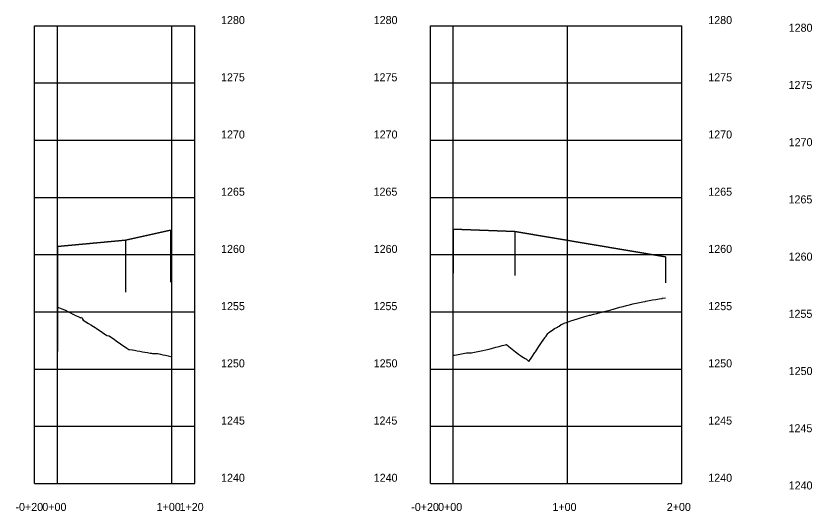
# Model space of a CAD drawing. Extents: x -70 to 701944, y -4 to 666871.
# Drawn here: x 663182 to 663878, y 658605 to 659037 of the extents above; entities that cross this region are included whole.
import ezdxf

# ---------------------------------------------------------------- set-up
doc = ezdxf.new("R2010")
doc.units = 0
for name, color, linetype in [('R_Axis', 7, 'Continuous'), ('R_Axis Annot', 7, 'Continuous'), ('R_Draft', 7, 'Continuous'), ('R_Exist Surface', 7, 'Continuous'), ('R_Grid', 7, 'Continuous'), ('R_Vert Alg', 7, 'Continuous')]:
    doc.layers.add(name, color=color, linetype=linetype)

msp = doc.modelspace()

# ---------------------------------------------------------------- linework, layer by layer
at = {"layer": 'R_Axis'}
for p, q in [((663198.07, 658628.65), (663198.07, 659028.65)), ((663338.07, 658628.65), (663338.07, 659028.65)), ((663544.21, 658628.65), (663544.21, 659028.65)), ((663764.21, 658628.65), (663764.21, 659028.65)), ((663198.07, 658628.65), (663338.07, 658628.65)), ((663544.21, 658628.65), (663764.21, 658628.65))]:
    msp.add_line(p, q, dxfattribs=at)
at = {"layer": 'R_Draft'}
for p, q in [((663317, 658850.05), (663317, 658804.5)), ((663564.21, 658850.85), (663564.21, 658812.44)), ((663617.95, 658848.85), (663617.95, 658810.44)), ((663277.65, 658841.35), (663277.65, 658795.8)), ((663218.07, 658835.65), (663218.07, 658743.96)), ((663749.85, 658826.65), (663749.85, 658803.97))]:
    msp.add_line(p, q, dxfattribs=at)
for points in [[(663317, 658850.05), (663277.65, 658841.35), (663218.07, 658835.65)], [(663749.85, 658826.65), (663617.95, 658848.85), (663564.21, 658850.85)]]:
    msp.add_lwpolyline(points, dxfattribs=at)
at = {"layer": 'R_Exist Surface'}
for points in [[(663564.21, 658740.78), (663565.29, 658740.76), (663567.06, 658741.1), (663569.92, 658741.65), (663572.78, 658742.19), (663575.63, 658742.73), (663576.25, 658742.85), (663578.49, 658742.77), (663580.03, 658742.72), (663581.35, 658742.99), (663584.2, 658743.59), (663587.06, 658744.18), (663589.91, 658744.77), (663592.7, 658745.33), (663592.77, 658745.35), (663595.63, 658746.13), (663598.48, 658746.9), (663601.34, 658747.67), (663604.19, 658748.44), (663607.05, 658749.19), (663609.91, 658749.94), (663610.71, 658750.15), (663610.81, 658750.09), (663612.76, 658748.42), (663615.62, 658746.08), (663618.47, 658743.84), (663621.33, 658741.69), (663623.03, 658740.47), (663624.19, 658739.73), (663627.04, 658737.98), (663628.24, 658737.29), (663629.9, 658735.62), (663630.18, 658735.35), (663632.75, 658739.13), (663635.61, 658743.16), (663635.97, 658743.65), (663638.47, 658747.54), (663641.32, 658751.82), (663644.18, 658755.92), (663644.33, 658756.13), (663645.41, 658757.51), (663647.03, 658759.82), (663647.38, 658760.28), (663649.89, 658762.03), (663650.11, 658762.18), (663652.7, 658764.05), (663652.75, 658764.08), (663653.38, 658764.41), (663655.56, 658765.32), (663655.6, 658765.35), (663655.77, 658765.46), (663656.67, 658766.06), (663658.46, 658767.53), (663658.67, 658767.7), (663660.84, 658768.58), (663661.31, 658768.75), (663664.17, 658769.73), (663667.03, 658770.69), (663669.88, 658771.62), (663671.81, 658772.23), (663671.88, 658772.26), (663671.98, 658772.29), (663672.74, 658772.52), (663675.59, 658773.38), (663678.45, 658774.23), (663681.31, 658775.05), (663683.47, 658775.66), (663684.16, 658775.83), (663686.97, 658776.52), (663686.97, 658776.52), (663687.02, 658776.53), (663689.87, 658777.31), (663692.73, 658778.07), (663695.59, 658778.81), (663696.26, 658778.98), (663698.44, 658779.53), (663701.3, 658780.23), (663702, 658780.39), (663704.15, 658781.04), (663704.32, 658781.09), (663707.01, 658781.84), (663709.87, 658782.62), (663712.72, 658783.38), (663715.58, 658784.12), (663716.97, 658784.48), (663718.43, 658784.86), (663721.16, 658785.56), (663721.29, 658785.59), (663724.15, 658786.22), (663727, 658786.83), (663729.86, 658787.42), (663731.94, 658787.83), (663732.71, 658787.98), (663735.57, 658788.51), (663738.43, 658789.03), (663741.28, 658789.52), (663744.14, 658790), (663746.84, 658790.44), (663746.99, 658790.46), (663747.03, 658790.47), (663747.12, 658790.48), (663749.85, 658790.96)], [(663218.07, 658782.79), (663219, 658782.49), (663220.32, 658782), (663221.91, 658781.38), (663222.57, 658781.12), (663224.81, 658780.19), (663225.07, 658780.08), (663227.06, 658779.04), (663229.31, 658777.82), (663231.56, 658776.55), (663231.66, 658776.49), (663233.81, 658775.52), (663236.06, 658774.48), (663238.21, 658773.46), (663238.3, 658773.51), (663238.47, 658773.59), (663239.12, 658773.92), (663239.73, 658772.83), (663240.35, 658771.41), (663240.55, 658771.29), (663242.8, 658769.93), (663245.05, 658768.57), (663247.3, 658767.18), (663249.55, 658765.78), (663251.05, 658764.84), (663251.79, 658764.35), (663254.04, 658762.86), (663256.29, 658761.36), (663258.54, 658759.84), (663260.79, 658758.31), (663261.3, 658757.95), (663263.04, 658757.73), (663263.17, 658757.71), (663265.28, 658756.25), (663267.53, 658754.68), (663269.78, 658753.11), (663272.03, 658751.53), (663274.28, 658749.95), (663276.53, 658748.37), (663278.78, 658746.79), (663280.29, 658745.72), (663281.02, 658745.65), (663283.27, 658745.44), (663283.64, 658745.4), (663285.52, 658745.07), (663287.77, 658744.66), (663290.02, 658744.26), (663292.27, 658743.85), (663294.51, 658743.44), (663296.76, 658743.02), (663299.01, 658742.6), (663300.12, 658742.4), (663301.26, 658742.37), (663303.51, 658742.32), (663305.11, 658742.28), (663305.76, 658742.14), (663308, 658741.66), (663310.25, 658741.19), (663312.5, 658740.71), (663314.75, 658740.24), (663317, 658739.76)]]:
    msp.add_lwpolyline(points, dxfattribs=at)
at = {"layer": 'R_Grid'}
for p, q in [((663198.07, 659028.65), (663338.07, 659028.65)), ((663198.07, 659028.65), (663338.07, 659028.65)), ((663218.07, 658628.65), (663218.07, 659028.65)), ((663318.07, 658628.65), (663318.07, 659028.65)), ((663544.21, 659028.65), (663764.21, 659028.65)), ((663544.21, 659028.65), (663764.21, 659028.65)), ((663564.21, 658628.65), (663564.21, 659028.65)), ((663664.21, 658628.65), (663664.21, 659028.65)), ((663198.07, 658978.65), (663338.07, 658978.65)), ((663544.21, 658978.65), (663764.21, 658978.65)), ((663198.07, 658928.65), (663338.07, 658928.65)), ((663544.21, 658928.65), (663764.21, 658928.65)), ((663198.07, 658878.65), (663338.07, 658878.65)), ((663544.21, 658878.65), (663764.21, 658878.65)), ((663198.07, 658828.65), (663338.07, 658828.65)), ((663544.21, 658828.65), (663764.21, 658828.65)), ((663198.07, 658778.65), (663338.07, 658778.65)), ((663544.21, 658778.65), (663764.21, 658778.65)), ((663198.07, 658728.65), (663338.07, 658728.65)), ((663544.21, 658728.65), (663764.21, 658728.65)), ((663198.07, 658678.65), (663338.07, 658678.65)), ((663544.21, 658678.65), (663764.21, 658678.65))]:
    msp.add_line(p, q, dxfattribs=at)
at = {"layer": 'R_Vert Alg'}
for p, q in [((663277.65, 658841.35), (663317, 658850.05)), ((663564.21, 658850.85), (663617.95, 658848.85)), ((663617.95, 658848.85), (663749.85, 658826.65)), ((663218.07, 658835.65), (663277.65, 658841.35))]:
    msp.add_line(p, q, dxfattribs=at)

# ---------------------------------------------------------------- texts
at = {"layer": 'R_Axis Annot'}
for s, p in [('1280', (663361.07, 659030.15)), ('1280', (663361.07, 659030.15)), ('1280', (663494.6, 659030.15)), ('1280', (663494.6, 659030.15)), ('1280', (663787.21, 659030.15)), ('1280', (663787.21, 659030.15)), ('1280', (663857.54, 659023.43)), ('1280', (663857.54, 659023.43)), ('1275', (663361.07, 658980.15)), ('1275', (663494.47, 658980.15)), ('1275', (663787.21, 658980.15)), ('1275', (663857.41, 658973.43)), ('1270', (663361.07, 658930.15)), ('1270', (663494.6, 658930.15)), ('1270', (663787.21, 658930.15)), ('1270', (663857.54, 658923.43)), ('1265', (663361.07, 658880.15)), ('1265', (663494.47, 658880.15)), ('1265', (663787.21, 658880.15)), ('1265', (663857.41, 658873.43)), ('1260', (663361.07, 658830.15)), ('1260', (663494.6, 658830.15)), ('1260', (663787.21, 658830.15)), ('1260', (663857.54, 658823.43)), ('1255', (663361.07, 658780.15)), ('1255', (663494.47, 658780.15)), ('1255', (663787.21, 658780.15)), ('1255', (663857.41, 658773.43)), ('1250', (663361.07, 658730.15)), ('1250', (663494.6, 658730.15)), ('1250', (663787.21, 658730.15)), ('1250', (663857.54, 658723.43)), ('1245', (663361.07, 658680.15)), ('1245', (663494.47, 658680.15)), ('1245', (663787.21, 658680.15)), ('1245', (663857.41, 658673.43)), ('1240', (663361.07, 658630.15)), ('1240', (663494.6, 658630.15)), ('1240', (663787.21, 658630.15)), ('1240', (663857.54, 658623.43)), ('-0+20', (663181.26, 658604.65)), ('0+00', (663204.76, 658604.65)), ('1+00', (663304.76, 658604.65)), ('1+20', (663324.76, 658604.65)), ('-0+20', (663527.4, 658604.65)), ('0+00', (663550.9, 658604.65)), ('1+00', (663650.9, 658604.65)), ('2+00', (663750.9, 658604.65))]:
    msp.add_text(s, height=7, dxfattribs=at).set_placement(p)
at = {"layer": 'R_Vert Alg'}
for p in [(663316.96, 658850), (663564.17, 658850.8), (663617.91, 658848.8), (663277.61, 658841.3), (663218.03, 658835.6), (663749.81, 658826.6)]:
    msp.add_text('+', height=0.1, dxfattribs=at).set_placement(p)

doc.saveas('drawing.dxf')
